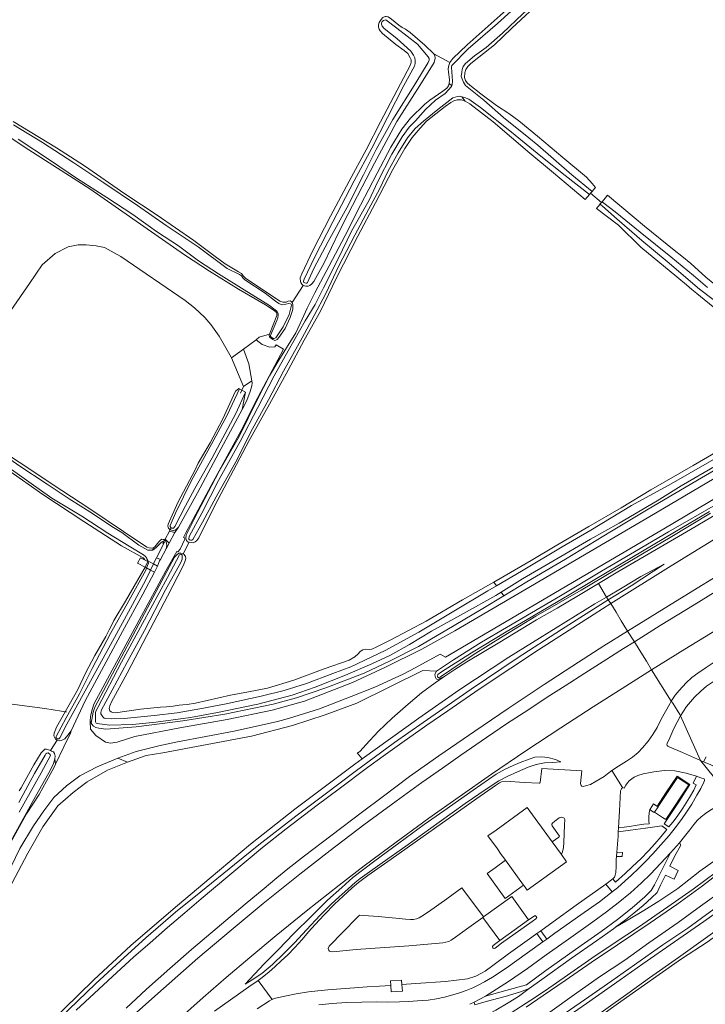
# Model space of a CAD drawing. Header units: metres. Extents: x 89888 to 94270, y 464165 to 468904.
# Tile 289 of 369: x 92149 to 92368, y 468095 to 468409. Entities that reach past the tile are written whole.
import ezdxf

# ---------------------------------------------------------------- set-up
doc = ezdxf.new("R2010")
doc.units = ezdxf.units.M
for name, color, linetype, lineweight in [('B_BEBOUWINGSGRENS_0', 251, 'CONTINUOUS', 13), ('G_GRENS_ALGEMEEN_0', 251, 'CONTINUOUS', 13), ('K_KUNSTWERKGRENS_1', 251, 'CONTINUOUS', 13), ('T_CULTUURGRENS_0', 251, 'CONTINUOUS', 13), ('T_HEK_LIJN_0', 251, 'CONTINUOUS', 13), ('V_WEGGRENS_0', 251, 'CONTINUOUS', 13), ('W_KADEMUUR_30CM_LIJN_0', 251, 'CONTINUOUS', 13), ('W_WATERGRENS_0', 251, 'CONTINUOUS', 13)]:
    doc.layers.add(name, color=color, linetype=linetype, lineweight=lineweight)

msp = doc.modelspace()

# ---------------------------------------------------------------- linework, layer by layer
at = {"layer": 'B_BEBOUWINGSGRENS_0'}
for p, q in [((92352.6, 468158.14), (92351.5, 468156.45)), ((92298.48, 468148.87), (92301.07, 468150.74)), ((92301.49, 468144.7), (92298.48, 468148.87)), ((92318.87, 468147.02), (92321.86, 468142.89)), ((92304.1, 468141.09), (92303.51, 468141.9)), ((92309.79, 468133.22), (92304.1, 468141.09)), ((92310.28, 468132.53), (92309.79, 468133.22))]:
    msp.add_line(p, q, dxfattribs=at)
for points in [[(92349.96, 468157.25), (92349.99, 468157.31), (92350.05, 468157.4), (92351.15, 468159.08), (92352.27, 468158.35), (92352.44, 468158.24), (92352.54, 468158.18), (92352.6, 468158.14)], [(92318.87, 468147.02), (92311, 468157.92), (92301.07, 468150.74)], [(92351.5, 468156.45), (92351.41, 468156.3), (92351.01, 468156.56), (92350.24, 468157.06), (92349.96, 468157.25)], [(92301.49, 468144.7), (92302.73, 468142.99), (92303.51, 468141.9)], [(92310.28, 468132.53), (92310.97, 468131.58), (92323.49, 468140.63), (92321.86, 468142.89)]]:
    msp.add_lwpolyline(points, dxfattribs=at)
at = {"layer": 'G_GRENS_ALGEMEEN_0'}
msp.add_line((92190.27, 468236.19), (92189.21, 468236.72), dxfattribs=at)
for points in [[(92228.97, 468308.61), (92231.32, 468314.49), (92231.33, 468315.15), (92231.16, 468315.47), (92230.43, 468316.15), (92227.72, 468317.89), (92219.03, 468322.91), (92209.87, 468328.69), (92201.85, 468333.87), (92189, 468342.92), (92171.71, 468354.86), (92152.3, 468367.24), (92137.04, 468377.32), (92134.55, 468378.88), (92133.85, 468379.34), (92132.93, 468379.58), (92132.09, 468379.82), (92131.27, 468380.54), (92122.88, 468387.93), (92115.52, 468395.43), (92113.69, 468397.22)], [(92440.62, 468109.03), (92440.36, 468109.34), (92439.79, 468109.71), (92428.53, 468114.3), (92423.54, 468116.8), (92420.93, 468118.54), (92411.06, 468122.62), (92401.47, 468126.68), (92395.07, 468129.35), (92392.56, 468130.16), (92390.53, 468130.11), (92389.77, 468130.09), (92388.48, 468129.54), (92386.28, 468128.31), (92375.57, 468120.36), (92368.2, 468115.04), (92360.07, 468109.74), (92353.01, 468104.77)], [(92353.01, 468104.77), (92340.79, 468096.1), (92327.3, 468086.45), (92318.84, 468080.17), (92307.33, 468071.93), (92304.17, 468068.91)]]:
    msp.add_lwpolyline(points, dxfattribs=at)
at = {"layer": 'K_KUNSTWERKGRENS_1'}
for p, q in [((92190.27, 468236.19), (92189.35, 468234.45)), ((92189.35, 468234.45), (92189.83, 468234.19)), ((92189.83, 468234.19), (92191.06, 468233.51)), ((92190.35, 468236.33), (92190.27, 468236.19)), ((92191.98, 468235.45), (92190.35, 468236.33)), ((92193.29, 468234.76), (92191.98, 468235.45)), ((92193.29, 468234.76), (92192.35, 468232.81)), ((92191.06, 468233.51), (92192.35, 468232.81))]:
    msp.add_line(p, q, dxfattribs=at)
at = {"layer": 'T_CULTUURGRENS_0'}
for p, q in [((92286.34, 468395.09), (92281.28, 468397.87)), ((92286.17, 468388.42), (92286.96, 468387.68)), ((92290.11, 468384.2), (92291.2, 468382.77)), ((92331.15, 468353.49), (92334.64, 468350.53)), ((92236.19, 468318.67), (92239.71, 468324.1)), ((92220.63, 468291.97), (92223.32, 468293.75)), ((92221.33, 468290.12), (92220.29, 468284.65)), ((92192, 468240.61), (92191.68, 468239.83)), ((92201.48, 468238.7), (92203.39, 468242.34)), ((92194.2, 468236.89), (92193.02, 468237.41)), ((92301.17, 468228.45), (92300.34, 468229.68)), ((92303.5, 468225.28), (92302.66, 468226.42)), ((92336.78, 468223.97), (92336.25, 468224.85)), ((92163.94, 468188.35), (92167.79, 468195.27))]:
    msp.add_line(p, q, dxfattribs=at)
for points in [[(92286.34, 468395.09), (92287.34, 468396.35), (92291.87, 468400.66), (92302.36, 468410.03), (92307.38, 468414.45), (92315.43, 468421.72), (92324.27, 468430.34), (92332.24, 468438.05), (92342.1, 468446.91), (92344.26, 468448.45)], [(92316.16, 468415.43), (92306.11, 468406), (92300.54, 468400.7), (92295.53, 468396.81), (92293.01, 468394.79), (92292.05, 468393.76), (92291.45, 468392.8), (92291.16, 468391.74), (92290.99, 468390.29), (92291.28, 468389.31), (92291.88, 468388.59), (92292.74, 468387.86), (92296.25, 468385.12), (92301.15, 468381.37), (92305.12, 468378.88), (92308.33, 468376.55), (92314.19, 468371.59), (92322.35, 468364.82), (92329.82, 468358.54), (92331.68, 468356.6), (92332.73, 468355.32)], [(92264.49, 468408.77), (92265.04, 468409.38), (92265.71, 468409.71), (92266.11, 468409.7), (92266.72, 468409.6), (92267.77, 468408.91), (92270.15, 468406.95), (92271.15, 468406.26), (92272.28, 468405.66), (92273.72, 468404.61), (92278.39, 468400.6), (92281.28, 468397.87)], [(92239.71, 468324.1), (92239.19, 468324.47), (92238.93, 468325.01), (92238.76, 468325.28), (92238.7, 468326.52), (92239.22, 468327.79), (92242.75, 468335.23), (92248.35, 468346.21), (92254.31, 468357.27), (92259.71, 468367.23), (92264.29, 468376.16), (92269.58, 468386.28), (92273.86, 468394.39), (92274.01, 468395.14), (92274.03, 468395.93), (92273.74, 468396.6), (92272.97, 468397.91), (92271.85, 468398.95), (92269.11, 468400.79), (92264.96, 468404.3), (92264.14, 468405.16), (92263.8, 468405.74), (92263.59, 468406.36), (92263.66, 468407.07), (92263.9, 468407.86), (92264.49, 468408.77)], [(92281.28, 468397.87), (92281.58, 468397.34), (92281.64, 468396.45), (92281.34, 468395.04), (92276.83, 468387.73), (92269.42, 468376.25), (92266.84, 468371.32), (92262.4, 468363.06), (92258.47, 468355.49), (92255.37, 468349.59), (92253.89, 468346.7), (92251.11, 468341.23)], [(92286.17, 468388.42), (92286.2, 468389.66), (92285.95, 468392.01), (92285.85, 468393.07), (92286, 468394.13), (92286.34, 468395.09)], [(92237.37, 468309), (92239.38, 468313.42), (92240.96, 468316.88), (92243.41, 468321.74), (92247.9, 468330.35), (92252.98, 468340.02), (92257.93, 468349.68), (92263.16, 468359.83), (92267.51, 468368.09), (92271.09, 468373.81), (92273.82, 468377.37), (92278.4, 468381.86), (92279.98, 468383.1), (92284.16, 468385.91), (92285.38, 468386.94), (92285.93, 468387.68), (92286.17, 468388.42)], [(92291.2, 468382.77), (92290.06, 468383.15), (92288.69, 468383.19), (92287.66, 468382.86), (92286.64, 468382.35), (92284.88, 468381.03), (92278.93, 468376.41), (92276.85, 468374.21), (92274.3, 468371.21), (92272.01, 468367.68), (92268.15, 468361.04), (92262.73, 468350.37), (92257.09, 468339.84)], [(92329.38, 468351.45), (92319.32, 468359.97), (92311.76, 468366.21), (92300.18, 468376.22), (92292.68, 468381.94), (92291.2, 468382.77)], [(92147.41, 468376.34), (92161.2, 468367.88), (92170.01, 468362.15), (92182.95, 468353.32), (92193.15, 468346.46), (92204.87, 468338.4), (92211.7, 468333.34), (92214.79, 468331.01), (92219.07, 468328.48), (92219.99, 468327.89), (92220.54, 468327.21), (92221.45, 468326.35), (92226.42, 468323.05), (92232.26, 468319.07), (92233.14, 468318.83), (92234.25, 468318.8), (92234.92, 468319.05), (92235.54, 468319.17), (92235.8, 468319.03), (92236.19, 468318.67)], [(92336.52, 468352.86), (92345.02, 468345.7), (92348.32, 468342.93), (92357.75, 468335.33), (92360.23, 468333.41), (92363.05, 468331.09), (92367.87, 468326.78), (92370.65, 468324.37)], [(92363.77, 468266.79), (92374.13, 468272.84), (92387.54, 468280.85), (92396.46, 468286.14), (92398.43, 468287.07), (92399.99, 468287.47), (92401.18, 468287.62), (92402.04, 468288.22), (92402.49, 468288.92), (92402.52, 468289.94), (92402.44, 468290.38), (92402.09, 468290.74), (92399.7, 468292.61), (92390.55, 468300.83), (92383.48, 468306.91), (92371.3, 468316.35), (92364.96, 468321.58), (92363.35, 468322.81), (92361.62, 468324.27), (92358.62, 468326.85), (92347.11, 468336.32), (92340.01, 468343.34), (92333.01, 468348.58)], [(92251.11, 468341.23), (92246.28, 468331.08), (92243.06, 468325.4), (92242.38, 468324.58), (92241.74, 468324.06), (92241.25, 468323.85), (92240.46, 468323.87), (92239.71, 468324.1)], [(92257.09, 468339.84), (92250.29, 468326.49), (92245.14, 468315.95), (92239.98, 468306.73), (92234.85, 468297.11), (92228.94, 468286.27), (92222.44, 468274.74), (92217.45, 468265.29), (92211.53, 468254.01), (92206.43, 468243.73), (92205.84, 468242.86), (92205.25, 468242.43), (92204.67, 468242.13), (92203.39, 468242.34)], [(92189.21, 468236.72), (92189.22, 468236.81), (92188.74, 468237.36), (92181.84, 468241.23), (92169.8, 468248.98), (92156.76, 468257.51), (92145.66, 468265.37), (92134.46, 468272.92), (92127.3, 468277.22), (92123.54, 468279.61), (92122.41, 468280.38), (92121.58, 468281.06), (92119.8, 468282.34), (92112.73, 468286.91), (92100.07, 468294.97), (92087.72, 468303.16), (92077.22, 468310.5), (92066.88, 468317.54), (92062.78, 468320.1), (92061.81, 468320.39)], [(92236.19, 468318.67), (92236.4, 468318), (92236.32, 468316.59), (92236.21, 468315.84), (92235.55, 468313.91), (92233.97, 468310.45), (92231.91, 468307.49), (92231.37, 468306.92), (92230.97, 468306.71), (92230.61, 468306.63), (92230.04, 468306.91), (92229.04, 468307.55), (92228.87, 468308.13), (92228.97, 468308.61)], [(92091.47, 468306.62), (92099.85, 468301.35), (92107.71, 468296.23), (92115.96, 468290.79), (92123.73, 468286.2), (92129.57, 468282.18), (92135.36, 468277.37), (92140.05, 468273.86), (92149.3, 468267.81), (92162.81, 468258.83), (92171.75, 468252.97), (92182.43, 468245.78), (92189.88, 468240.79), (92190.67, 468240.55), (92191.51, 468240.48), (92192, 468240.61)], [(92203.39, 468242.34), (92202.87, 468242.53), (92202.48, 468242.89), (92202.27, 468243.69), (92202.38, 468244.58), (92206, 468251.84), (92212.97, 468264.95), (92219.28, 468276.05), (92225.17, 468287.86), (92228.92, 468295.3), (92231.91, 468300.36), (92237.37, 468309)], [(92197.35, 468246.38), (92197.26, 468246.42), (92196.83, 468246.82), (92196.71, 468247.18), (92196.58, 468247.49), (92196.64, 468248.11), (92199.8, 468255.03), (92205.26, 468265.44), (92206.28, 468267.54), (92210.05, 468274), (92213.94, 468281.39), (92218.12, 468290.46), (92219.23, 468291.28)], [(92300.34, 468229.68), (92312.25, 468236.49), (92319.83, 468241.06), (92330.55, 468247.36), (92340.86, 468253.28), (92350.32, 468259.04), (92363.77, 468266.79)], [(92199.93, 468247.11), (92199.48, 468246.59), (92198.94, 468246.16), (92198.4, 468246.04), (92197.79, 468246.18), (92197.35, 468246.38)], [(92192, 468240.61), (92192.45, 468240.91), (92193.72, 468242.51), (92194.26, 468242.99), (92194.71, 468243.29), (92195.24, 468243.23), (92195.55, 468243.05)], [(92195.55, 468243.05), (92195.94, 468242.64), (92196.19, 468242.02), (92196.26, 468241.31), (92196.09, 468240.29)], [(92172.14, 468184.77), (92172.41, 468185.96), (92172.84, 468188.29), (92173.33, 468189.84), (92193.88, 468228.52), (92198.7, 468237.6), (92199.65, 468238.51), (92200.23, 468238.85), (92200.72, 468238.92), (92201.48, 468238.7)], [(92201.48, 468238.7), (92201.77, 468238.46), (92202.25, 468237.83), (92202.36, 468237.21), (92202.08, 468236.46), (92201.51, 468234.88), (92196.52, 468225.22), (92189.91, 468212.67), (92183.66, 468200.64), (92178.68, 468191.59), (92178.08, 468190.28), (92177.88, 468189.45), (92178.09, 468188.73), (92178.52, 468188.37), (92179, 468188.18), (92179.97, 468188.07), (92187.87, 468189.22), (92194.22, 468189.87), (92196.21, 468189.96), (92198.25, 468190.18), (92200.16, 468190.45), (92201.4, 468190.59), (92202.73, 468190.7), (92205.44, 468191.17), (92216.51, 468193.62), (92222.29, 468194.68), (92228.33, 468195.87), (92236.71, 468198.47), (92246.3, 468202.01), (92254.28, 468204.8), (92256.12, 468205.86), (92257.12, 468206.81), (92257.75, 468207.59), (92258.6, 468208.11), (92259.4, 468208.27), (92260.68, 468208.19), (92261.53, 468208.35), (92262.91, 468208.94), (92267.57, 468211.31), (92278.76, 468217.21), (92290.42, 468223.98), (92300.34, 468229.68)], [(92167.79, 468195.27), (92170.53, 468200.87), (92173.39, 468206.25), (92176.8, 468212.37), (92177.96, 468214.47), (92178.61, 468215.82), (92179.44, 468217.44), (92183.12, 468223.64), (92187.08, 468230.41), (92189.35, 468234.45)], [(92333.62, 468229.19), (92327.27, 468225.43), (92320.54, 468221.4), (92313.9, 468217.6), (92302.23, 468210.53), (92291.8, 468204.33), (92287.93, 468201.82), (92284.8, 468199.73)], [(92258.45, 468173.38), (92276.49, 468186.34), (92289.25, 468195.23), (92305.08, 468205.78), (92320.15, 468215.09), (92332.5, 468222.76), (92336.25, 468224.85)], [(92284.8, 468199.73), (92281.63, 468197.6), (92277.27, 468194.38), (92273.1, 468190.81), (92267.99, 468186.36), (92263.57, 468182.14), (92259.64, 468177.84), (92257.83, 468175.83), (92257.26, 468175.45), (92256.8, 468175.35), (92258.45, 468173.38)], [(92284.8, 468199.73), (92282.55, 468198.66), (92282.24, 468198.8), (92281.98, 468198.9), (92281.73, 468199.3), (92281.52, 468200.19), (92281.62, 468200.54), (92282.08, 468201.33)], [(92161.37, 468179.31), (92160.8, 468179.64), (92160.3, 468180.71), (92160.4, 468181.55), (92161.2, 468183.43), (92163.94, 468188.35)], [(92165.79, 468182.3), (92164.77, 468180.92), (92163.81, 468179.79), (92163.19, 468179.4), (92162.61, 468179.2), (92162.07, 468179.16), (92161.37, 468179.31)], [(92149.32, 468163.21), (92149.92, 468164.17), (92150.52, 468165.31), (92153.94, 468171.47), (92156.28, 468175.31), (92156.87, 468175.96), (92157.41, 468176.44), (92157.99, 468176.47), (92159.24, 468176)], [(92159.24, 468176), (92159.61, 468175.86), (92160.18, 468175.58), (92160.48, 468175.13), (92160.68, 468174.28), (92160.66, 468173.44)], [(92258.45, 468173.38), (92256.09, 468171.68), (92236.97, 468157.41), (92222.9, 468146.27), (92209.79, 468135.19), (92198.24, 468125.49), (92184.81, 468114.01), (92173.06, 468102.99), (92163.41, 468093.62), (92158.13, 468088.51), (92151.44, 468082.24)], [(92294.23, 468076.29), (92298.96, 468077.66), (92303.79, 468079.76), (92307.81, 468082.03), (92313.12, 468085.43), (92320.32, 468090.56), (92329.24, 468096.72), (92337.88, 468102.71), (92346.94, 468109.05), (92354.18, 468114.13), (92362.05, 468119.53), (92369.23, 468124.66), (92375.7, 468129.39), (92382.84, 468134.3), (92385.41, 468135.9), (92387.57, 468136.79), (92389.45, 468137.3), (92390.52, 468137.46)]]:
    msp.add_lwpolyline(points, dxfattribs=at)
at = {"layer": 'T_HEK_LIJN_0'}
for p, q in [((92220.69, 468303.79), (92216.8, 468301.07)), ((92220.63, 468291.97), (92216.8, 468301.07)), ((92219.71, 468289.82), (92220.13, 468290.78)), ((92220.13, 468290.78), (92220.63, 468291.97)), ((92197.35, 468246.38), (92197.53, 468246.73)), ((92195.55, 468243.05), (92195.72, 468243.3)), ((92195.72, 468243.3), (92197.07, 468245.85)), ((92197.07, 468245.85), (92197.35, 468246.38)), ((92195.02, 468241.98), (92195.25, 468242.45)), ((92195.25, 468242.45), (92195.55, 468243.05)), ((92163.94, 468188.35), (92164.36, 468188.34)), ((92161.37, 468179.31), (92159.24, 468176))]:
    msp.add_line(p, q, dxfattribs=at)
for points in [[(92210.27, 468311.62), (92208.34, 468313.89), (92205.1, 468316.95), (92202.1, 468319.31), (92181.61, 468333.37), (92176.42, 468336.17), (92173.79, 468336.7), (92170.59, 468337), (92168.03, 468337.01), (92164.9, 468336.4), (92160.74, 468334.25), (92156.54, 468330.64), (92152.59, 468324.74), (92146.6, 468316.1), (92143.89, 468312.27), (92142.72, 468311.34), (92141.41, 468310.63), (92139.99, 468310.19), (92138.53, 468309.96), (92137.04, 468310.01), (92135.59, 468310.3), (92134.29, 468310.93), (92132.98, 468311.72), (92103.17, 468331.48)], [(92216.8, 468301.07), (92216.7, 468301.31), (92212.92, 468308), (92210.27, 468311.62)], [(92228.97, 468308.61), (92225.65, 468307.67), (92224.65, 468306.83)], [(91995.11, 468250.87), (92000, 468247.6), (92005.99, 468243.6), (92024.26, 468233.83), (92042.69, 468224.36), (92052.66, 468219.63), (92081.23, 468208.23), (92126.67, 468194.31), (92146.17, 468190.93), (92157.41, 468189.46), (92162.77, 468188.53), (92163.76, 468188.36), (92163.94, 468188.35)]]:
    msp.add_lwpolyline(points, dxfattribs=at)
at = {"layer": 'V_WEGGRENS_0'}
for p, q in [((92224.65, 468306.83), (92220.69, 468303.79)), ((92199.93, 468247.11), (92198.85, 468245.47)), ((92195.72, 468243.3), (92197.05, 468242.09)), ((92197.05, 468242.09), (92198.85, 468245.47)), ((92198.85, 468245.47), (92197.07, 468245.85)), ((92196.09, 468240.29), (92194.2, 468236.89)), ((92197.05, 468242.09), (92196.09, 468240.29)), ((92333.62, 468229.19), (92336.25, 468224.85)), ((92303.5, 468225.28), (92296.86, 468221.27)), ((92337.53, 468222.82), (92336.78, 468223.97)), ((92345.13, 468210.67), (92342.93, 468214.01)), ((92356.83, 468191.73), (92350.56, 468201.68)), ((92359.78, 468187.08), (92366.14, 468172.86)), ((92172.14, 468184.77), (92171.91, 468185.31)), ((92176.77, 468178.66), (92178.39, 468178.36)), ((92163.53, 468177.19), (92160.82, 468171.66)), ((92160.82, 468171.66), (92160.66, 468173.44)), ((92183.72, 468172.38), (92180.71, 468173.66)), ((92366.14, 468172.86), (92367.07, 468172.47)), ((92366.14, 468172.86), (92376.79, 468159.59)), ((92341.28, 468164.22), (92337.95, 468169.67)), ((92352.6, 468158.14), (92352.67, 468158.24)), ((92340.03, 468151.42), (92339.95, 468150.14)), ((92356.54, 468143.48), (92359.48, 468146.67)), ((92339.38, 468142.33), (92339.48, 468143.66)), ((92338.21, 468135.16), (92335.94, 468133.48)), ((92297.08, 468123.06), (92290.11, 468132.28)), ((92338.01, 468131.02), (92335.94, 468133.48)), ((92297.08, 468123.06), (92306.11, 468129.54)), ((92311.36, 468122.12), (92306.11, 468129.54)), ((92296.86, 468122.91), (92297.08, 468123.06)), ((92296.86, 468122.91), (92302.24, 468115.51)), ((92311.36, 468122.12), (92302.24, 468115.51)), ((92314.02, 468117.74), (92315.28, 468118.64)), ((92315.28, 468118.64), (92317.18, 468116.01)), ((92315.91, 468115.11), (92314.02, 468117.74)), ((92317.18, 468116.01), (92315.91, 468115.11)), ((92225.3, 468102.79), (92229.78, 468096.81)), ((92294.06, 468095.88), (92297.72, 468097.89))]:
    msp.add_line(p, q, dxfattribs=at)
for points in [[(92572.99, 468369.66), (92559.15, 468361.4), (92537.4, 468348.57), (92520.38, 468338.54), (92501.05, 468327.3), (92476.4, 468312.81), (92455.65, 468300.82), (92434.39, 468288.49), (92410.2, 468274.35), (92387.06, 468260.63), (92362.93, 468246.4), (92339.81, 468232.89), (92333.62, 468229.19)], [(92337.53, 468222.82), (92356.78, 468234.8), (92377.11, 468247.34), (92395.43, 468258.55), (92417.23, 468271.98), (92437.65, 468284.52), (92462.45, 468299.75), (92481.4, 468311.42), (92499.73, 468322.56), (92514.8, 468331.88), (92529.16, 468340.78), (92543.04, 468349.29), (92562.88, 468361.42), (92573.96, 468368.27)], [(92579.41, 468359.5), (92572.2, 468355.01), (92560.3, 468347.73), (92547, 468339.54), (92535.12, 468332.23), (92522.27, 468324.34), (92509.44, 468316.47), (92496.67, 468308.62), (92483.48, 468300.49), (92468.43, 468291.28), (92454.53, 468282.72), (92439.07, 468273.24), (92425.65, 468265), (92408.83, 468254.65), (92392.46, 468244.56), (92375.75, 468234.26), (92359.55, 468224.29), (92342.93, 468214.01)], [(92345.13, 468210.67), (92353.26, 468215.8), (92364.09, 468222.44), (92375.24, 468229.29), (92387.15, 468236.59), (92398.46, 468243.58), (92413.59, 468252.83), (92427.59, 468261.54), (92440.96, 468269.78), (92453.01, 468277.25), (92463.39, 468283.62), (92475.67, 468291.18), (92486.74, 468297.98), (92499.77, 468305.93), (92513.74, 468314.59), (92527.61, 468323.12), (92541.03, 468331.4), (92554.06, 468339.41), (92566.22, 468346.89), (92573.75, 468351.54), (92581.46, 468356.24)], [(92478.38, 468319.7), (92416.21, 468282.96), (92386.07, 468265.42), (92354.43, 468246.67), (92284.92, 468205.72), (92283.29, 468206.72), (92275.34, 468202.37), (92271.47, 468200.4), (92262.52, 468196.25), (92254.93, 468193.22), (92244.83, 468189.36), (92234.94, 468186.2), (92231.44, 468185.3), (92217.69, 468182.23), (92199.68, 468178.76), (92193.75, 468177.54), (92186.56, 468175.73), (92180.71, 468173.66)], [(92178.39, 468178.36), (92180.44, 468178.65), (92186.04, 468180.51), (92200.37, 468183.3), (92215.44, 468185.95), (92229.74, 468188.86), (92240.09, 468191.71), (92255.34, 468197.74), (92265.67, 468202.47), (92277.47, 468208.26), (92287.9, 468214.11), (92310.2, 468227.22), (92351.76, 468251.58), (92447.44, 468308.16)], [(92202.23, 468245.13), (92210.38, 468260.42), (92219.95, 468277.9), (92224.35, 468286.88), (92233.37, 468303.8), (92231.07, 468305.22), (92230.66, 468304.61), (92229.05, 468304.47), (92226.6, 468305.34), (92224.65, 468306.83)], [(92220.69, 468303.79), (92222.34, 468299.18), (92223.32, 468293.75)], [(92223.32, 468293.75), (92223.45, 468293.02), (92223.29, 468292.12), (92222.76, 468290.3), (92221.71, 468287.52), (92220.29, 468284.65)], [(92220.29, 468284.65), (92212.77, 468270.84), (92205.98, 468258.08), (92199.93, 468247.11)], [(92406.51, 468286.3), (92404.22, 468284.94), (92393.15, 468278.47), (92377.59, 468269.35), (92366.42, 468262.88)], [(92482.17, 468271.97), (92478.98, 468269.79), (92474.33, 468266.43), (92465.39, 468260.18), (92455.48, 468253.4), (92446.44, 468247.38), (92437.13, 468241), (92427.68, 468234.68), (92417.63, 468228.12), (92407.49, 468221.62), (92396.56, 468214.57), (92385.96, 468207.87), (92378.06, 468202.94), (92371.57, 468198.88), (92368.05, 468196.51), (92366.2, 468194.93), (92364.22, 468193.02), (92361.71, 468190.04), (92359.78, 468187.08)], [(92366.42, 468262.88), (92349.43, 468252.87), (92337.77, 468245.87), (92323.15, 468237), (92310.81, 468229.71), (92303.5, 468225.28)], [(92282.08, 468201.33), (92287.47, 468204.88), (92296.4, 468210.56), (92312.36, 468219.89), (92321.55, 468225.26), (92334.65, 468233.19), (92343.85, 468238.6), (92355.95, 468245.63), (92363.93, 468250.18), (92378.63, 468258.74)], [(92171.91, 468185.31), (92171.99, 468186.97), (92172.63, 468189.47), (92173.05, 468190.77), (92185.33, 468213.57), (92195.92, 468233.3), (92199.4, 468239.43), (92199.75, 468239.26), (92200.46, 468240.19), (92201.95, 468243.31), (92201.89, 468243.73), (92201.62, 468243.81), (92202.23, 468245.13)], [(92189.21, 468236.72), (92187.9, 468237.38), (92186.96, 468235.65), (92189.35, 468234.45)], [(92194.2, 468236.89), (92193.95, 468236.45), (92193.29, 468234.76)], [(92336.25, 468224.85), (92341.18, 468227.83), (92347.15, 468231.42), (92354.52, 468235.4), (92344.09, 468228.52), (92336.78, 468223.97)], [(92192.35, 468232.81), (92188.61, 468225.77), (92182.11, 468213.94), (92170.26, 468191.83), (92165.79, 468182.3)], [(92336.78, 468223.97), (92321.84, 468214.55), (92307.74, 468205.43), (92293.08, 468195.54), (92277.88, 468185), (92268.72, 468178.63), (92256.25, 468169.35), (92246.21, 468161.83), (92237.29, 468155.11), (92225.58, 468145.99), (92217.84, 468139.72), (92207.12, 468131.09), (92198.99, 468124.59), (92189.58, 468116.41), (92182.71, 468110.17), (92173.65, 468101.85), (92164.99, 468093.44), (92156.24, 468085.26), (92150.71, 468080.15)], [(92167.43, 468093.35), (92180.34, 468105.35), (92185.66, 468110.23), (92190.92, 468114.82), (92196.52, 468119.71), (92201.98, 468124.38), (92207.2, 468128.82), (92211.13, 468132.08), (92226.75, 468145.13), (92234.26, 468151.08), (92244.14, 468158.64), (92251.11, 468163.85), (92260.09, 468170.66), (92265.08, 468174.24), (92271.09, 468178.54), (92279.07, 468184.13), (92285.66, 468188.67), (92295.71, 468195.59), (92305.73, 468202.24), (92314.54, 468208.1), (92322.86, 468213.41), (92332.31, 468219.49), (92337.53, 468222.82)], [(92342.93, 468214.01), (92342.62, 468214.61), (92340.88, 468217.34), (92339.24, 468220.09), (92337.53, 468222.82)], [(92296.86, 468221.27), (92287.76, 468215.85), (92276.37, 468209.21), (92267.37, 468204.55), (92259.06, 468200.71), (92246.92, 468196.03), (92237.51, 468192.79), (92230.12, 468190.79), (92214.74, 468187.59), (92201.37, 468185.46), (92186.46, 468183.59), (92176.89, 468182.83), (92174.64, 468183.19), (92173.67, 468183.35), (92172.89, 468183.81), (92172.37, 468184.48), (92172.14, 468184.77)], [(92375.6, 468217.13), (92361.18, 468208.26), (92350.56, 468201.68)], [(92342.93, 468214.01), (92335.37, 468209.4), (92327.27, 468204.16), (92316.41, 468197.08), (92304.93, 468189.46), (92294.33, 468182.25), (92282.79, 468174.34), (92273.51, 468167.75), (92264.82, 468161.19), (92258.56, 468156.5), (92248.44, 468148.91), (92240.12, 468142.54), (92234.78, 468138.37), (92231.27, 468135.53), (92227.24, 468132.15), (92221.22, 468127.09), (92212.3, 468119.64), (92204.17, 468112.69), (92197.22, 468106.61), (92189.84, 468100.06), (92183.28, 468094.07)], [(92186.75, 468092.77), (92195.21, 468100.32), (92206.14, 468109.91), (92216.72, 468118.89), (92226.94, 468127.31), (92238.65, 468136.67), (92248.22, 468144.17), (92259, 468152.36), (92269.29, 468159.94), (92277.43, 468165.86), (92283.96, 468170.46), (92289.84, 468174.58), (92298.06, 468180.23), (92304.72, 468184.72), (92311.14, 468188.93), (92317.34, 468193.05), (92323.05, 468196.66), (92329.28, 468200.68), (92335.14, 468204.41), (92341.59, 468208.54), (92345.13, 468210.67)], [(92350.56, 468201.68), (92348.91, 468204.48), (92347.18, 468207.34), (92345.46, 468210.13), (92345.13, 468210.67)], [(92356.83, 468191.73), (92358.03, 468193.63), (92359.3, 468195.19), (92361.52, 468197.57), (92363.35, 468199.3), (92365.25, 468200.72), (92367.6, 468202.31), (92370.51, 468204.12)], [(92183.72, 468172.38), (92189.7, 468174.48), (92195.01, 468175.31), (92223.26, 468180.66), (92236.3, 468183.99), (92246.68, 468187.39), (92256.75, 468191.17), (92277.77, 468201.49), (92282.08, 468201.33)], [(92350.56, 468201.68), (92342.37, 468196.53), (92331.91, 468189.92), (92321.62, 468183.29), (92310.55, 468175.97), (92299.56, 468168.47), (92289.28, 468161.31), (92279.66, 468154.46), (92267.24, 468145.4), (92259.12, 468139.32), (92251.11, 468133.2), (92240.65, 468124.93), (92231.09, 468117.12), (92222.72, 468110.17), (92215.14, 468103.83), (92207.79, 468097.41), (92199.95, 468090.42)], [(92337.95, 468169.67), (92340, 468171.02), (92342.55, 468172.61), (92344.43, 468173.96), (92346.23, 468175.43), (92347.68, 468176.9), (92349.49, 468179.02), (92351, 468181.12), (92352.36, 468183.37), (92353.64, 468186.02), (92355.01, 468188.51), (92356.36, 468190.92), (92356.83, 468191.73)], [(92359.78, 468187.08), (92359.51, 468187.52), (92357.27, 468191.07), (92356.83, 468191.73)], [(92359.78, 468187.08), (92357.68, 468183.06), (92356.35, 468180.12), (92355.46, 468178.26), (92355.39, 468177.84), (92355.53, 468177.6), (92355.72, 468177.45), (92356.16, 468177.24), (92360.42, 468175.39), (92366.14, 468172.86)], [(92171.91, 468185.31), (92171.95, 468182.89), (92173.71, 468180.81), (92176.77, 468178.66)], [(92165.79, 468182.3), (92165.57, 468181.62), (92163.53, 468177.19)], [(92075.69, 468109.67), (92087.19, 468113.09), (92092.63, 468114.48), (92097.19, 468115.39), (92102.18, 468115.64), (92107.15, 468115.56), (92109.99, 468115.33), (92115.22, 468114.61), (92118.9, 468113.97), (92121.34, 468113.81), (92124.29, 468114.27), (92126.84, 468115.17), (92129.17, 468116.38), (92131.01, 468118.34), (92132.84, 468120.59), (92136.81, 468128.15), (92142.5, 468139.15), (92145.45, 468144.74), (92151.65, 468155.84), (92155.66, 468162.01), (92160.25, 468170.5), (92160.82, 468171.66)], [(92180.71, 468173.66), (92174.14, 468170.88), (92168.58, 468167.96), (92164.29, 468164.83), (92160.3, 468161.07), (92157.07, 468156.81), (92153.87, 468152.03), (92149.51, 468144.84), (92137.98, 468121.34), (92133.67, 468114.08), (92131.92, 468112.24), (92129.82, 468110.83), (92127.07, 468109.47), (92124.72, 468108.69), (92121.91, 468108.59), (92118.69, 468109.43), (92114.16, 468110.23)], [(92160.66, 468173.44), (92160.18, 468171.95), (92159.21, 468169.85), (92153.95, 468160.46), (92145.33, 468144.9), (92140.15, 468134.97), (92134.55, 468124.04), (92132.71, 468120.85), (92131.34, 468119.07), (92130.57, 468118.2), (92129.94, 468117.73), (92129.04, 468117.13), (92127.79, 468116.49), (92126.9, 468116.34), (92123.27, 468116.38), (92120.89, 468116.87), (92116.85, 468117.94)], [(92146.96, 468133.76), (92151.99, 468143.41), (92156.84, 468151.71), (92161.54, 468158.44), (92166.48, 468162.67), (92170.96, 468166.05), (92177.37, 468169.82), (92183.72, 468172.38)], [(92227.29, 468108.14), (92221.23, 468101.66), (92223.42, 468103.03), (92226.47, 468105.08), (92229.91, 468107.93), (92233.46, 468111.41), (92236.95, 468114.83), (92240.73, 468119.01), (92245.07, 468123.63), (92248.55, 468127.08), (92251.08, 468129.43), (92253.96, 468132.03), (92256.19, 468134.02), (92257.77, 468135.27), (92264.82, 468140.27), (92272.38, 468145.62), (92282.96, 468153.26), (92291.22, 468159.19), (92297.94, 468163.74), (92301.97, 468166.34), (92304.61, 468167.79), (92307.83, 468169.3), (92311.31, 468170.78), (92313.79, 468171.61), (92316.45, 468172.15), (92318.97, 468172.24), (92321.63, 468172.4)], [(92321.63, 468172.4), (92319.98, 468173.19), (92317.53, 468173.77), (92315.57, 468174.01), (92313.41, 468173.88), (92311.59, 468173.31), (92308.75, 468172.22), (92306.51, 468171.29), (92303.96, 468170.1), (92301.1, 468168.52), (92293.77, 468163.41), (92284.42, 468156.84), (92278.22, 468152.44), (92270.08, 468146.51), (92262.47, 468140.94), (92255.49, 468135.6), (92251.99, 468132.48), (92247.42, 468128.37), (92242.36, 468123.33), (92236.66, 468117.84), (92231.74, 468112.64), (92227.29, 468108.14)], [(92367.07, 468172.47), (92367.88, 468174.02)], [(92367.07, 468172.47), (92369.41, 468171.44), (92370.88, 468170.77), (92376.34, 468168.37), (92381.22, 468166.27), (92386.18, 468164.02), (92389.31, 468162.92), (92391.22, 468162.52), (92393.05, 468162.31), (92395.2, 468162.28), (92397.29, 468162.52), (92399.16, 468162.87), (92401.03, 468163.42), (92402.53, 468164.05), (92403.85, 468164.75), (92405.21, 468165.57), (92406.58, 468166.56), (92407.93, 468167.73), (92409.16, 468168.88), (92410.01, 468169.84)], [(92225.3, 468102.79), (92226.65, 468103.79), (92228.86, 468105.59), (92230.67, 468107.18), (92232.68, 468109.05), (92234.74, 468110.99), (92237.05, 468113.38), (92239.31, 468115.85), (92241.39, 468118.29), (92243.43, 468120.62), (92246.35, 468123.75), (92249.65, 468127.13), (92252.39, 468129.71), (92255.27, 468132.3), (92257.26, 468134.03), (92260.29, 468136.29), (92267.66, 468141.5), (92275.35, 468146.85), (92285.77, 468154.26), (92294.94, 468160.73), (92300.9, 468164.9), (92302.13, 468165.74), (92302.79, 468166.09), (92304.14, 468166.24), (92310.05, 468165.85), (92314.79, 468165.6), (92314.96, 468165.64), (92315.11, 468165.87), (92315.62, 468170.32), (92328.32, 468169.62), (92327.94, 468165.58), (92328.03, 468165.08), (92328.31, 468164.72), (92328.74, 468164.61), (92329.56, 468164.79), (92331.13, 468165.24), (92332.87, 468166.27), (92335.41, 468167.78), (92336.57, 468168.63), (92337.95, 468169.67)], [(92364.89, 468167.88), (92361.53, 468168.84), (92357.96, 468169.54), (92354.68, 468169.68), (92351.28, 468169.24), (92347.86, 468168.6), (92346.16, 468168.06), (92345.03, 468167.53), (92344.27, 468167.07), (92343.45, 468166.42), (92342.85, 468165.77), (92342.31, 468164.97), (92341.86, 468164.11), (92341.28, 468164.22)], [(92338.01, 468131.02), (92339.66, 468132.37), (92342.17, 468134.6), (92344.15, 468136.31), (92346.4, 468138.49), (92348.85, 468140.97), (92350.94, 468143.1), (92353.54, 468145.99), (92356.16, 468149.03), (92358.02, 468151.41), (92360.07, 468154.13), (92361.91, 468156.73), (92363.32, 468158.99), (92364.97, 468161.85), (92366.19, 468163.98), (92367.22, 468166.01), (92367.4, 468166.5), (92367.38, 468166.76), (92367.24, 468166.98), (92366.26, 468167.38), (92364.89, 468167.88)], [(92352.67, 468158.24), (92358.78, 468167.48), (92362.38, 468165.1), (92355.13, 468154.03), (92354.03, 468154.7), (92351.5, 468156.45)], [(92352.67, 468158.24), (92352.41, 468158.41), (92355.08, 468162.56), (92358.67, 468167.91), (92362.72, 468165.18), (92359.18, 468159.71), (92354.56, 468152.72), (92356.05, 468151.7), (92357.27, 468153.26), (92358.7, 468155.09), (92360.47, 468157.73), (92362.63, 468161.06), (92364.03, 468163.45), (92364.69, 468165.16), (92363.82, 468165.64), (92364.89, 468167.88)], [(92341.28, 468164.22), (92340.97, 468163.89), (92340.71, 468163.16), (92340.36, 468156.86), (92340.03, 468151.42)], [(92376.79, 468159.59), (92375.58, 468159.37), (92374.06, 468159.02), (92372.26, 468158.44), (92370.4, 468157.66), (92369.08, 468156.93), (92367.73, 468156.01), (92366.33, 468154.96), (92365.18, 468153.83), (92364.01, 468152.5), (92362.71, 468150.82), (92361.08, 468148.67), (92359.48, 468146.67)], [(92340.03, 468151.42), (92341.79, 468151.61), (92343.56, 468151.89), (92345.91, 468152.23), (92348.11, 468152.56), (92349.74, 468152.71), (92349.65, 468153.64), (92349.66, 468154.81), (92349.81, 468156.2), (92349.96, 468157.25)], [(92321.86, 468142.89), (92321.93, 468143.04), (92322.21, 468143.81), (92322.49, 468145.12), (92322.64, 468146.72), (92322.81, 468152.34), (92322.89, 468154.1), (92322.7, 468154.48), (92322.35, 468154.76), (92321.89, 468154.87), (92321.52, 468154.77), (92321.17, 468154.58), (92319.77, 468153.57), (92319.04, 468152.95), (92318.82, 468152.57), (92318.81, 468152.24), (92318.89, 468152.03), (92321.2, 468148.79), (92321.15, 468148.62), (92321, 468148.48), (92318.87, 468147.02)], [(92338.21, 468135.16), (92339.03, 468134.18), (92342.13, 468136.9), (92344.51, 468139.08), (92347.11, 468141.61), (92349.53, 468144.13), (92351.61, 468146.36), (92353.6, 468148.66), (92355.41, 468150.85), (92353.78, 468152.07), (92348.62, 468151.37), (92343.79, 468150.68), (92339.95, 468150.14)], [(92383.26, 468149.25), (92381.29, 468148.68), (92379.85, 468148.06), (92377.85, 468146.7), (92375.45, 468144.72), (92370.99, 468141.23), (92365.96, 468137.64), (92358.86, 468132.16), (92352.84, 468128.11), (92348.09, 468125.08), (92343.59, 468122.41), (92339.07, 468119.76)], [(92339.95, 468150.14), (92339.87, 468148.74), (92339.48, 468143.66)], [(92305.86, 468092.57), (92312.1, 468096.57), (92316.82, 468099.62), (92323.74, 468104.48), (92331.51, 468109.89), (92338.98, 468114.89), (92346.4, 468119.83), (92355.74, 468126.23), (92363.79, 468131.86), (92371.24, 468137.47), (92375.23, 468140.65), (92377.9, 468142.62), (92379.84, 468144.28), (92381.46, 468145.49), (92382.77, 468146.29), (92384.63, 468146.8)], [(92359.48, 468146.67), (92359.89, 468145.96), (92357.87, 468142.27), (92356.32, 468139.22), (92359.06, 468137.86), (92357.74, 468135.05), (92355, 468136.36), (92353.44, 468133.16), (92352.33, 468130.81), (92350.57, 468129.15), (92347.84, 468126.75), (92344.93, 468124.27), (92342.24, 468122.12), (92339.07, 468119.76)], [(92297.72, 468097.89), (92305.04, 468102.46), (92311.03, 468106.7), (92317.04, 468110.97), (92324.14, 468116.01), (92331.84, 468121.48), (92336.2, 468124.69), (92339.9, 468127.54), (92343.8, 468130.75), (92347.38, 468133.96), (92350.2, 468136.66), (92353.48, 468140.13), (92356.54, 468143.48)], [(92297.72, 468097.89), (92304.18, 468099.64), (92310.69, 468101.49), (92316.92, 468105.97), (92328.16, 468113.95), (92334.55, 468118.45), (92339.71, 468122.22), (92344.39, 468125.98), (92348.38, 468129.42), (92350.37, 468131.52), (92351.47, 468133.29), (92353.68, 468137.74), (92356.54, 468143.48)], [(92385.23, 468145.69), (92384.39, 468145.31), (92383.24, 468144.78), (92380.47, 468143.08), (92374.72, 468139.07), (92366.71, 468132.94), (92358.6, 468127.06), (92350.1, 468121.16), (92339.7, 468114.21), (92331.33, 468108.52), (92323.06, 468102.84), (92316.01, 468098.05), (92310.6, 468094.31)], [(92339.48, 468143.66), (92341.31, 468143.59), (92341.17, 468142.28), (92339.38, 468142.33)], [(92304.1, 468141.09), (92300.82, 468138.72), (92298.23, 468136.84), (92303.93, 468128.97), (92309.79, 468133.22)], [(92318.19, 468092.73), (92326.04, 468098.41), (92333.93, 468103.95), (92341.99, 468109.32), (92349.67, 468114.8), (92359.06, 468121.27), (92366.15, 468126.44), (92373.27, 468131.62), (92380.11, 468136.65), (92383.32, 468138.84), (92385.32, 468140.03), (92387.13, 468140.58), (92388.37, 468140.83)], [(92339.38, 468142.33), (92339.3, 468141.33), (92339.23, 468139.17), (92339.15, 468137.24), (92338.97, 468136.4), (92338.71, 468135.75), (92338.21, 468135.16)], [(92290.11, 468132.28), (92285.37, 468128.86), (92279.56, 468124.74), (92277.45, 468123.27), (92276.55, 468122.74), (92275.7, 468122.48), (92274.82, 468122.28), (92273.85, 468122.22), (92272.19, 468122.38), (92269.12, 468122.64), (92263.53, 468123.18), (92258.98, 468123.55), (92257.7, 468123.61), (92257.34, 468123.44), (92256.73, 468122.82), (92252.4, 468118.31), (92247.97, 468113.75), (92247.65, 468112.98), (92247.76, 468112.59), (92248.01, 468112.21), (92248.43, 468112.02), (92249.05, 468111.98), (92256.5, 468112.66), (92273.34, 468113.86), (92284.15, 468114.8), (92286.04, 468115.26), (92286.76, 468115.63), (92288.13, 468116.58), (92291.64, 468119.18), (92296.86, 468122.91)], [(92335.94, 468133.48), (92326.57, 468126.77), (92319.26, 468121.48), (92315.28, 468118.64)], [(92317.18, 468116.01), (92319.8, 468117.87), (92328.07, 468123.69), (92333.96, 468127.88), (92338.01, 468131.02)], [(92302.24, 468115.51), (92300.13, 468113.97), (92299.95, 468113.7), (92299.93, 468113.49), (92300, 468113.24), (92300.11, 468113.07), (92300.32, 468113), (92300.49, 468113.02), (92300.76, 468113.15), (92302.8, 468114.66), (92312.57, 468121.62), (92313.73, 468122.49), (92313.99, 468122.88), (92313.94, 468123.14), (92313.75, 468123.36), (92313.53, 468123.48), (92313.34, 468123.46), (92313.15, 468123.36), (92311.36, 468122.12)], [(92339.07, 468119.76), (92338.46, 468119.3), (92332.98, 468115.44), (92325.01, 468109.96), (92315.59, 468103.18), (92311.61, 468100.3)], [(92244.62, 468095.08), (92248.85, 468095.49), (92253.47, 468095.78), (92258.28, 468095.96), (92262.9, 468096.01), (92266.59, 468095.94), (92270.3, 468096.07), (92273.28, 468096.15), (92276.03, 468096.4), (92277.57, 468096.43), (92279.47, 468096.58), (92282.07, 468097), (92284.65, 468097.54), (92287.27, 468098.23), (92289.44, 468098.9), (92291.54, 468099.65), (92293.62, 468100.51), (92295.59, 468101.42), (92297.41, 468102.38), (92299.88, 468103.88), (92304.27, 468106.79), (92311.02, 468111.65), (92315.91, 468115.11)], [(92314.02, 468117.74), (92312.49, 468116.65), (92305.04, 468111.3), (92299.98, 468107.64), (92297.56, 468105.84), (92296.41, 468105.13), (92294.63, 468104.25), (92291.93, 468103.4), (92284.91, 468102.54), (92275.51, 468101.86), (92271.1, 468101.52)], [(92211.45, 468093.04), (92216.53, 468096.66), (92222.39, 468100.79), (92225.3, 468102.79)], [(92267.56, 468101.27), (92267.46, 468102.67), (92270.95, 468102.95), (92271.1, 468101.52)], [(92267.56, 468101.27), (92263.94, 468101.04), (92259.98, 468100.77), (92255.96, 468100.51), (92251.69, 468100.2), (92247.48, 468099.9), (92244.34, 468099.59), (92241.32, 468099.22), (92237.39, 468098.55), (92234.35, 468097.91), (92231.76, 468097.38), (92230.46, 468097.06), (92229.78, 468096.81)], [(92311.61, 468100.3), (92308.19, 468097.76), (92304.93, 468095.72), (92301.03, 468093.38), (92296.79, 468091.2), (92292.93, 468089.9), (92288.38, 468088.9), (92284.04, 468088.32), (92278.7, 468087.68), (92273.23, 468087.54), (92268.84, 468087.56), (92263.99, 468086.86), (92260.44, 468086.4), (92256.69, 468086.2), (92253.18, 468086), (92251.22, 468085.62)], [(92271.1, 468101.52), (92271.26, 468099.48), (92267.68, 468099.23), (92267.56, 468101.27)], [(92311.61, 468100.3), (92308.85, 468099.19), (92303.98, 468097.77), (92297.95, 468096.09), (92294.34, 468095.04), (92294.06, 468095.88)], [(92229.78, 468096.81), (92229.67, 468096.77), (92228.94, 468096.33), (92225.06, 468093.8)], [(92294.06, 468095.88), (92292.67, 468095.24)]]:
    msp.add_lwpolyline(points, dxfattribs=at)
at = {"layer": 'W_KADEMUUR_30CM_LIJN_0'}
for p, q in [((92330.76, 468353.05), (92329.38, 468351.45)), ((92331.15, 468353.49), (92330.76, 468353.05)), ((92331.63, 468354.05), (92331.15, 468353.49)), ((92334.23, 468350.04), (92334.64, 468350.53)), ((92334.64, 468350.53), (92334.83, 468350.76)), ((92219.23, 468291.28), (92219.38, 468291.2)), ((92219.38, 468291.2), (92220.13, 468290.78)), ((92220.13, 468290.78), (92221.33, 468290.12))]:
    msp.add_line(p, q, dxfattribs=at)
for points in [[(92332.73, 468355.32), (92332.53, 468355.09), (92331.63, 468354.05)], [(92333.01, 468348.58), (92333.48, 468349.14), (92333.78, 468349.5), (92334.23, 468350.04)], [(92334.83, 468350.76), (92335.8, 468351.92), (92336.52, 468352.86)]]:
    msp.add_lwpolyline(points, dxfattribs=at)
at = {"layer": 'W_WATERGRENS_0'}
for p, q in [((92193.02, 468237.41), (92195.51, 468242.33)), ((92195.51, 468242.33), (92195.25, 468242.45)), ((92191.06, 468233.51), (92191.98, 468235.45)), ((92300.95, 468225.35), (92302.66, 468226.42))]:
    msp.add_line(p, q, dxfattribs=at)
for points in [[(92330.88, 468434.73), (92321.55, 468425.85), (92310.24, 468415.44), (92301.46, 468407.49), (92292.2, 468399.45), (92286.93, 468394.15), (92286.83, 468393.58), (92287.21, 468389.1), (92287.13, 468388.09), (92286.96, 468387.68)], [(92331.63, 468354.05), (92325.13, 468359.33), (92314.35, 468368.74), (92311.46, 468371.12), (92303.4, 468377.6), (92297.18, 468383.11), (92291.28, 468387.81), (92290.71, 468388.81), (92290.32, 468389.59), (92289.96, 468390.67), (92290.11, 468392.04), (92290.22, 468392.87), (92290.55, 468393.84), (92291.33, 468394.79), (92294.17, 468397.24), (92297.86, 468399.84), (92303.15, 468404.39), (92309.58, 468410.6), (92317.55, 468417.96), (92328.1, 468428.08), (92337.8, 468437.42)], [(92253.51, 468348.85), (92258.87, 468359.29), (92262.86, 468367.43), (92268.25, 468376.98), (92275.57, 468388.65), (92279.4, 468395.05), (92279.73, 468395.79), (92279.74, 468396.32), (92279.49, 468396.86), (92276.1, 468400.92), (92269.42, 468406.04), (92265.95, 468408.65), (92265.24, 468408.49), (92264.83, 468408.15), (92264.6, 468407.62), (92264.59, 468407.27), (92264.75, 468406.69), (92265.39, 468405.88), (92269.43, 468402.77), (92273.92, 468398.72), (92274.77, 468397.46), (92275.15, 468396.53), (92275.26, 468395.77), (92275.32, 468394.75), (92275.12, 468393.87), (92271.74, 468387.77), (92266.49, 468377.6), (92261.5, 468367.81), (92255.91, 468357.46), (92249.08, 468344.4), (92243.25, 468332.99), (92239.96, 468326.13), (92239.72, 468325.43), (92239.76, 468325.16), (92240.15, 468324.89), (92240.64, 468324.79), (92240.9, 468324.87), (92243.04, 468329.55), (92247.61, 468338.11), (92253.51, 468348.85)], [(92286.96, 468387.68), (92286.85, 468387.43), (92284.9, 468385.23), (92281.75, 468383.14), (92278.62, 468380.17), (92275.39, 468376.49), (92273.36, 468374.54), (92271.17, 468371.46), (92267.91, 468365.87), (92263.37, 468357), (92260.64, 468351.27), (92255.07, 468341.37), (92250.85, 468332.62), (92246.17, 468323.31), (92243.49, 468318.07), (92240.32, 468312.79), (92234.93, 468303.32), (92230.38, 468295.29), (92225.24, 468285.2), (92219.56, 468274.41), (92212.74, 468261.97), (92207.38, 468251.61), (92203.5, 468244.41), (92203.22, 468243.62), (92203.26, 468243.31), (92203.47, 468243.08), (92203.78, 468242.99), (92204.22, 468243.02), (92204.49, 468243.24), (92207.67, 468248.78), (92212.01, 468256.81), (92218.18, 468267.99), (92223.54, 468278.43), (92228.62, 468287.69), (92233.42, 468296.86), (92239.31, 468307.38), (92243.14, 468314.5), (92246.84, 468321.53)], [(92246.84, 468321.53), (92251.01, 468330.32), (92256.05, 468340.06), (92260.44, 468348.32), (92264.08, 468355), (92266.63, 468360.38), (92269.86, 468366.36), (92272.89, 468371.11), (92275.3, 468374.1), (92277.91, 468376.43), (92282.51, 468380.16), (92287.34, 468383.8), (92288.01, 468384.09), (92288.76, 468384.25), (92289.52, 468384.36), (92290.11, 468384.2)], [(92290.11, 468384.2), (92290.96, 468383.97), (92292.41, 468383.4), (92296.1, 468380.79), (92305.94, 468372.94)], [(92186.88, 468349.57), (92176.25, 468356.74), (92166.67, 468363.15), (92156.7, 468369.61), (92147.45, 468375.21)], [(92305.94, 468372.94), (92315.34, 468365.28), (92323, 468359.07), (92330.76, 468353.05)], [(92148.94, 468370.67), (92159.22, 468363.85), (92167.54, 468358.31), (92177.16, 468352.08), (92185.48, 468346.68), (92193.01, 468341.29), (92199.93, 468336.67), (92206.32, 468331.98), (92212.73, 468327.77), (92220.83, 468322.72), (92228.99, 468317.67), (92231.24, 468315.95), (92231.67, 468315.18), (92231.66, 468314.61), (92231.55, 468313.82), (92231.26, 468312.94), (92229.21, 468308.21), (92229.25, 468307.9), (92229.64, 468307.54), (92230.07, 468307.22), (92230.47, 468307.17), (92230.96, 468307.38), (92233.34, 468310.95), (92235.2, 468314.88), (92235.93, 468317.83), (92235.89, 468318.14), (92235.67, 468318.23), (92235.05, 468318.33), (92233.23, 468317.93), (92232.62, 468318.08), (92231.87, 468318.36), (92230.83, 468319.05), (92227.53, 468321.64), (92221.12, 468325.85), (92220.43, 468326.49), (92220.01, 468327.16), (92219.44, 468327.61), (92215.42, 468329.52), (92206.29, 468336.4), (92196.1, 468343.21), (92186.88, 468349.57)], [(92334.23, 468350.04), (92334.54, 468349.69), (92334.78, 468349.41), (92338.77, 468345.96), (92347.48, 468338.38), (92355.55, 468331.74), (92365.83, 468322.89), (92374.91, 468315.97)], [(92368.32, 468323.5), (92363.85, 468327.31), (92356.69, 468333.22), (92346.92, 468341.04), (92338.94, 468347.55), (92335.38, 468350.28), (92334.94, 468350.64), (92334.83, 468350.76)], [(92060.19, 468321.71), (92060.71, 468321.77), (92061.46, 468321.62), (92062.07, 468321.39), (92067.31, 468318.22), (92077.48, 468311.46), (92085.29, 468306.29), (92090.43, 468302.69), (92099.07, 468297.15), (92106.27, 468292.4), (92116.35, 468285.77), (92124.47, 468280.86), (92129.19, 468277.79), (92135.69, 468273.33), (92143.83, 468267.62), (92152.31, 468261.59), (92159.67, 468256.43), (92169.17, 468250.6), (92177.49, 468245.2), (92184.29, 468241.07), (92188.87, 468238.36), (92189.46, 468237.78), (92189.76, 468237.38), (92189.88, 468237.02)], [(92374.91, 468315.97), (92385.19, 468307.3), (92396.2, 468297.54), (92399.7, 468294.15), (92402.69, 468291.56), (92403.38, 468290.71), (92403.59, 468290.17), (92403.57, 468289.47), (92403.38, 468288.76), (92403.05, 468287.93), (92402.42, 468287.19), (92401.15, 468286.16), (92397.36, 468284.39), (92388.41, 468279.47), (92374.02, 468270.86), (92356.78, 468260.95), (92344.21, 468254.08), (92331.17, 468246.24), (92322.08, 468240.92), (92309.13, 468233.12), (92301.17, 468228.45)], [(92219.38, 468291.2), (92215.51, 468282.84), (92210.44, 468273.54), (92204.12, 468261.97), (92198.98, 468251.61), (92197.3, 468247.63), (92197.34, 468247.32), (92197.51, 468247.05), (92197.82, 468246.86), (92198.08, 468246.86), (92198.43, 468246.85), (92198.8, 468247.37), (92202.26, 468253.97), (92205.17, 468259.47), (92210.65, 468269.2)], [(92210.65, 468269.2), (92218.18, 468283.35), (92221.33, 468290.12)], [(92191.68, 468239.83), (92191.42, 468239.79), (92190.69, 468239.8), (92190.18, 468239.83), (92187.4, 468241.44), (92181.92, 468245.41), (92178.78, 468247.34), (92172.64, 468251.5), (92165.23, 468256.22), (92158.18, 468260.89), (92149.16, 468266.79), (92140.41, 468272.91), (92135.16, 468276.92), (92129.49, 468281.16), (92124.44, 468284.63)], [(92302.66, 468226.42), (92309.51, 468230.68), (92319.1, 468236.3), (92331.06, 468243.32), (92340.19, 468248.47), (92352.37, 468255.53), (92359.95, 468260.26), (92371.37, 468266.94), (92382.25, 468273.06), (92394.3, 468280.22), (92401.33, 468284.21), (92406.37, 468287.1)], [(92369, 468252.15), (92357.88, 468245.51), (92344.27, 468237.46), (92332.53, 468230.52), (92323.75, 468225.33), (92304.31, 468213.88), (92293.24, 468207.1), (92283.73, 468201.08), (92282.56, 468200.27), (92282.42, 468199.66), (92282.5, 468199.43), (92282.63, 468199.3), (92282.94, 468199.33), (92283.34, 468199.46), (92286.98, 468201.98), (92293.76, 468206.52), (92303.3, 468212.44), (92313.7, 468218.79), (92328.12, 468227.13), (92338.87, 468233.47), (92356.43, 468243.91), (92369.25, 468251.57)], [(92195.25, 468242.45), (92194.92, 468242.61), (92194.23, 468242.09), (92193.02, 468240.82), (92192.22, 468240.12), (92191.68, 468239.83)], [(92301.17, 468228.45), (92298.47, 468226.87), (92287.62, 468220.39), (92276.42, 468213.71), (92265.77, 468207.89), (92254.87, 468202.66), (92249.07, 468200.53), (92240.74, 468197.36), (92233.62, 468195.18), (92226.33, 468193.36), (92215.13, 468190.87), (92206.74, 468189.29), (92199.6, 468188.08), (92192.2, 468187.23), (92182.72, 468186.25), (92178.6, 468186.12), (92176.66, 468186.21), (92176.27, 468186.31), (92175.88, 468186.76), (92175.28, 468187.75), (92175.25, 468188.19), (92175.44, 468188.98), (92178.9, 468195.22), (92183.61, 468204.13), (92189.18, 468214.26), (92195.84, 468227.15), (92200.68, 468235.92), (92201.1, 468236.98), (92201.16, 468237.68), (92201.13, 468238.26), (92200.91, 468238.48), (92200.7, 468238.58), (92200.29, 468238.32), (92196.51, 468231.16), (92188.48, 468216.44), (92181.8, 468204.22), (92174.27, 468189.71), (92173.71, 468188.62), (92173.61, 468188.09), (92173.59, 468185.22), (92173.76, 468184.78), (92174.11, 468184.64), (92178.07, 468184.15), (92185.33, 468184.29), (92192.72, 468185.05), (92203.85, 468186.53), (92212.42, 468188.19), (92225.21, 468190.77), (92236.15, 468193.71), (92243.45, 468196.24), (92253.13, 468200.04), (92261.48, 468203.61), (92267.42, 468206.44), (92273.46, 468209.84), (92280.54, 468214.01), (92290.7, 468219.7), (92300.95, 468225.35)], [(92189.88, 468237.02), (92190.18, 468236.55), (92190.27, 468236.19)], [(92191.98, 468235.45), (92192.23, 468235.97), (92193.02, 468237.41)], [(92189.83, 468234.19), (92189.56, 468233.48), (92184.12, 468223.66), (92178.32, 468213.27), (92172.54, 468202.17), (92168.51, 468194.09), (92164.19, 468186.45), (92161.09, 468180.51), (92160.95, 468180.29), (92161.12, 468179.98), (92161.52, 468179.79), (92161.87, 468179.78), (92162.23, 468180.04), (92164.41, 468184.46), (92170.77, 468195.98), (92178.32, 468209.69), (92184.73, 468221.39), (92189.48, 468230.14), (92191.06, 468233.51)], [(92190.27, 468236.19), (92190.4, 468235.72), (92189.83, 468234.19)], [(92149.28, 468156.47), (92156.32, 468168.99), (92159.23, 468174.45), (92159.11, 468174.81), (92158.54, 468175.26), (92158.05, 468175.19), (92157.78, 468175.02), (92157.51, 468174.58), (92154.15, 468168.73), (92149.12, 468159.52)], [(92342.97, 468098.71), (92349.89, 468103.65), (92359.1, 468110.17), (92367.69, 468116.3), (92375.88, 468122.18), (92385.54, 468128.86), (92387.7, 468130.32), (92388.77, 468130.69), (92389.53, 468130.94), (92392.76, 468131), (92393.99, 468130.75), (92396.53, 468129.63), (92404.64, 468126.13), (92415.59, 468121.32), (92426.24, 468116.75), (92436.14, 468112.5), (92440.93, 468110.1)], [(92374.79, 468127.07), (92367.19, 468121.66), (92357.89, 468115.15), (92347.73, 468108.17), (92340.54, 468103.06)], [(92340.54, 468103.06), (92329.8, 468095.51), (92317.44, 468086.89), (92311.5, 468082.47), (92307.15, 468079.69), (92302.99, 468077.66), (92299.02, 468076.24), (92294.88, 468075.14), (92293.54, 468074.77)], [(92302.32, 468068.68), (92303.81, 468070.69), (92306.6, 468072.89), (92312.26, 468076.92), (92319.19, 468081.85), (92328.99, 468088.76), (92342.97, 468098.71)]]:
    msp.add_lwpolyline(points, dxfattribs=at)

doc.saveas('drawing.dxf')
